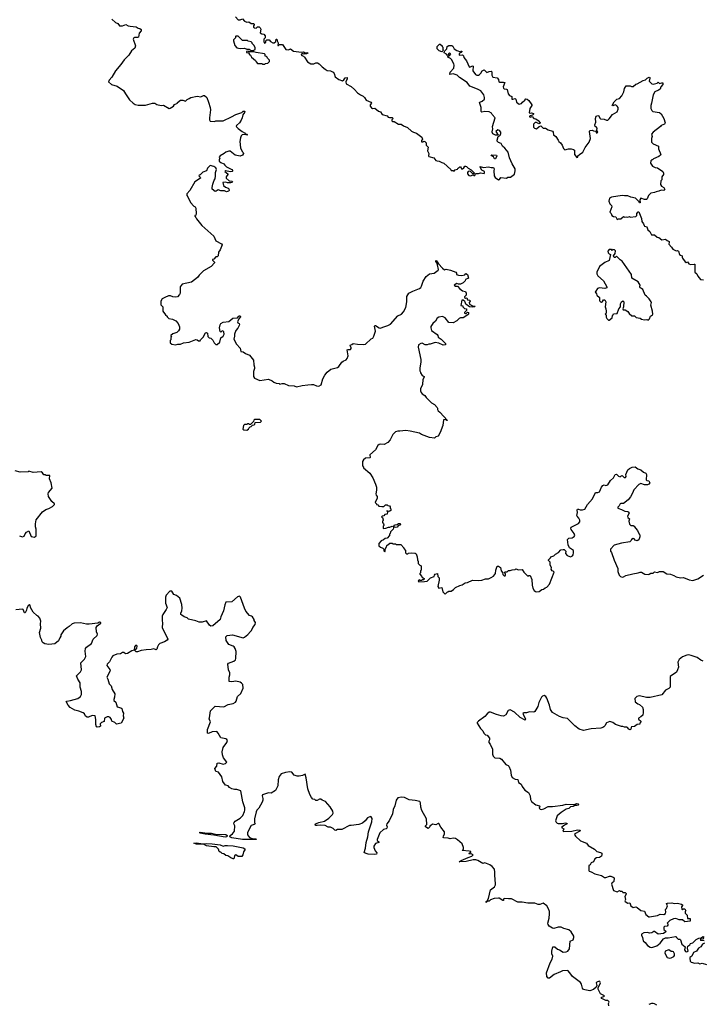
# Model space of a CAD drawing. Extents: x 2240384 to 2404287, y 351326 to 526670.
# Tile 282 of 309: x 2385278 to 2394782, y 424455 to 438148. Entities that reach past the tile are written whole.
import ezdxf

# ---------------------------------------------------------------- set-up
doc = ezdxf.new("R2010")
doc.units = 0

msp = doc.modelspace()

# ---------------------------------------------------------------- linework, layer by layer
at = {"layer": '0CON20XD'}
for points in [[(2388279, 438189), (2388315, 438148), (2388345, 438147), (2388375, 438158), (2388405, 438128), (2388435, 438113), (2388465, 438118), (2388495, 438097), (2388530, 438095), (2388540, 438085), (2388540, 438075), (2388530, 438065), (2388530, 438045), (2388543, 438033), (2388565, 438030), (2388585, 438048), (2388605, 438047), (2388623, 438033), (2388632, 438015), (2388620, 437965), (2388645, 437950), (2388670, 437945), (2388690, 437925), (2388690, 437895), (2388670, 437875), (2388670, 437845), (2388682, 437822), (2388698, 437832), (2388700, 437855), (2388715, 437870), (2388745, 437870), (2388763, 437843), (2388795, 437827), (2388815, 437827), (2388838, 437845), (2388844, 437876), (2388855, 437878), (2388857, 437855), (2388870, 437825), (2388865, 437790), (2388875, 437790), (2388888, 437802), (2388932, 437802), (2388978, 437735), (2389015, 437727), (2389045, 437741), (2389085, 437711), (2389195, 437696), (2389225, 437702), (2389247, 437687), (2389287, 437687), (2389265, 437674), (2389235, 437670), (2389205, 437678), (2389192, 437665), (2389202, 437652), (2389225, 437642), (2389239, 437629), (2389281, 437561), (2389325, 437532), (2389366, 437534), (2389395, 437548), (2389417, 437547), (2389440, 437535), (2389481, 437491), (2389525, 437458), (2389555, 437442), (2389597, 437437), (2389635, 437420), (2389652, 437402), (2389664, 437354), (2389715, 437318), (2389765, 437300), (2389785, 437313), (2389805, 437340), (2389829, 437345), (2389832, 437325), (2389814, 437286), (2389818, 437255), (2389885, 437218), (2389935, 437178), (2389975, 437132), (2390014, 437104), (2390052, 437085), (2390072, 437065), (2390095, 437028), (2390159, 436999), (2390168, 436985), (2390150, 436965), (2390150, 436945), (2390171, 436921), (2390185, 436913), (2390217, 436917), (2390265, 436878), (2390296, 436866), (2390318, 436828), (2390385, 436810), (2390403, 436793), (2390418, 436788), (2390457, 436787), (2390470, 436775), (2390450, 436755), (2390452, 436742), (2390463, 436733), (2390485, 436730), (2390544, 436694), (2390580, 436695), (2390615, 436670), (2390668, 436648), (2390725, 436598), (2390755, 436582), (2390795, 436572), (2390870, 436515), (2390880, 436485), (2390863, 436467), (2390865, 436450), (2390885, 436450), (2390895, 436460), (2390910, 436455), (2390927, 436437), (2390930, 436405), (2390958, 436375), (2390950, 436325), (2390968, 436288), (2390961, 436255), (2390964, 436244), (2391035, 436226), (2391065, 436192), (2391083, 436183), (2391112, 436182), (2391145, 436160), (2391175, 436152), (2391270, 436065), (2391275, 436050), (2391305, 436050), (2391318, 436042), (2391332, 436058), (2391365, 436070), (2391372, 436088), (2391385, 436090), (2391395, 436100), (2391405, 436100), (2391415, 436090), (2391422, 436072), (2391435, 436072), (2391455, 436090), (2391465, 436110), (2391475, 436110), (2391490, 436105), (2391512, 436082), (2391555, 436062), (2391600, 436015), (2391585, 436000), (2391547, 436037), (2391535, 436041), (2391515, 436037), (2391506, 436025), (2391504, 436005), (2391523, 435983), (2391545, 435976), (2391585, 435990), (2391595, 435982), (2391607, 435983), (2391615, 436010), (2391655, 436008), (2391685, 436018), (2391735, 436007), (2391742, 436018), (2391738, 436035), (2391702, 436055), (2391678, 436095), (2391682, 436108), (2391725, 436093), (2391795, 436102), (2391835, 436092), (2391865, 436092), (2391876, 436076), (2391870, 436045), (2391874, 435975), (2391889, 435955), (2391935, 435922), (2391948, 435925), (2391968, 435952), (2392045, 435942), (2392065, 435958), (2392102, 435958), (2392158, 436002), (2392168, 436045), (2392167, 436075), (2392124, 436144), (2392089, 436225), (2392069, 436305), (2392025, 436362), (2391991, 436391), (2391972, 436425), (2391935, 436440), (2391918, 436458), (2391916, 436475), (2391928, 436522), (2391957, 436543), (2391966, 436564), (2391967, 436583), (2391949, 436609), (2391925, 436618), (2391900, 436595), (2391928, 436542), (2391895, 436540), (2391855, 436563), (2391847, 436585), (2391850, 436615), (2391858, 436625), (2391853, 436665), (2391890, 436785), (2391845, 436830), (2391836, 436846), (2391805, 436866), (2391747, 436873), (2391704, 436864), (2391695, 436870), (2391693, 436925), (2391670, 436995), (2391675, 437002), (2391706, 437014), (2391740, 437045), (2391742, 437065), (2391733, 437105), (2391690, 437160), (2391644, 437184), (2391535, 437222), (2391499, 437275), (2391394, 437345), (2391358, 437378), (2391305, 437393), (2391260, 437385), (2391265, 437418), (2391314, 437475), (2391320, 437515), (2391316, 437535), (2391283, 437595), (2391268, 437608), (2391230, 437625), (2391232, 437638), (2391260, 437655), (2391270, 437675), (2391255, 437682), (2391240, 437675), (2391238, 437662), (2391225, 437650), (2391210, 437670), (2391180, 437685), (2391180, 437695), (2391190, 437715), (2391217, 437743), (2391220, 437775), (2391245, 437790), (2391285, 437790), (2391299, 437779), (2391320, 437745), (2391355, 437720), (2391405, 437700), (2391415, 437710), (2391425, 437710), (2391427, 437703), (2391418, 437692), (2391402, 437688), (2391390, 437675), (2391390, 437655), (2391435, 437660), (2391447, 437645), (2391452, 437622), (2391490, 437575), (2391525, 437492), (2391535, 437490), (2391575, 437508), (2391585, 437500), (2391580, 437435), (2391615, 437387), (2391635, 437376), (2391655, 437377), (2391672, 437385), (2391691, 437405), (2391707, 437435), (2391735, 437452), (2391774, 437414), (2391805, 437429), (2391835, 437432), (2391843, 437423), (2391840, 437375), (2391855, 437348), (2391915, 437340), (2391936, 437316), (2391941, 437285), (2391948, 437278), (2392005, 437281), (2392022, 437275), (2392002, 437215), (2392003, 437195), (2392015, 437186), (2392045, 437183), (2392056, 437176), (2392068, 437115), (2392088, 437095), (2392119, 437079), (2392122, 437045), (2392135, 437041), (2392165, 437053), (2392174, 437044), (2392185, 437002), (2392223, 436973), (2392255, 436984), (2392270, 437000), (2392302, 437028), (2392315, 437047), (2392335, 437044), (2392356, 437026), (2392399, 436965), (2392399, 436955), (2392369, 436915), (2392359, 436855), (2392375, 436846), (2392395, 436852), (2392420, 436845), (2392420, 436835), (2392408, 436822), (2392375, 436813), (2392367, 436805), (2392368, 436795), (2392375, 436791), (2392405, 436802), (2392428, 436775), (2392455, 436769), (2392488, 436745), (2392512, 436715), (2392510, 436705), (2392495, 436702), (2392465, 436720), (2392445, 436717), (2392422, 436695), (2392420, 436655), (2392435, 436640), (2392465, 436632), (2392500, 436665), (2392525, 436670), (2392555, 436638), (2392590, 436640), (2392625, 436616), (2392685, 436600), (2392696, 436586), (2392699, 436549), (2392732, 436522), (2392764, 436475), (2392772, 436452), (2392795, 436437), (2392819, 436405), (2392840, 436355), (2392855, 436340), (2392906, 436354), (2392944, 436354), (2392980, 436345), (2392990, 436335), (2392993, 436273), (2393025, 436230), (2393040, 436235), (2393040, 436255), (2393060, 436275), (2393106, 436304), (2393138, 436372), (2393196, 436445), (2393214, 436495), (2393198, 436595), (2393203, 436607), (2393235, 436612), (2393257, 436603)], [(2386558, 438155), (2386609, 438109), (2386643, 438093), (2386664, 438064), (2386705, 438063), (2386755, 438081), (2386785, 438064), (2386816, 438056), (2386899, 438049), (2386925, 438030), (2386950, 438025), (2386965, 438010), (2386967, 437993), (2386938, 437962), (2386928, 437905), (2386915, 437900), (2386875, 437902), (2386864, 437896), (2386854, 437876), (2386888, 437785), (2386877, 437753), (2386834, 437716), (2386793, 437655), (2386731, 437589), (2386684, 437526), (2386610, 437435), (2386561, 437349), (2386522, 437305), (2386513, 437283), (2386555, 437248), (2386635, 437223), (2386723, 437163), (2386748, 437115), (2386805, 437032), (2386856, 436986), (2386885, 436969), (2386925, 436961), (2387025, 436960), (2387125, 436987), (2387156, 436986), (2387185, 436970), (2387245, 436957), (2387275, 436958), (2387356, 436914), (2387372, 436918), (2387416, 436944), (2387432, 436968), (2387470, 436985), (2387470, 436995), (2387515, 437030), (2387545, 437030), (2387583, 437017), (2387605, 437040), (2387635, 437050), (2387655, 437066), (2387745, 437084), (2387795, 437076), (2387835, 437096), (2387848, 437095), (2387880, 437065), (2387902, 437002), (2387926, 436926), (2387930, 436895), (2387917, 436785), (2387918, 436755), (2387928, 436738), (2387985, 436732), (2388005, 436742), (2388105, 436741), (2388224, 436796), (2388281, 436829), (2388365, 436859), (2388385, 436878), (2388408, 436875), (2388405, 436858), (2388378, 436825), (2388372, 436785), (2388358, 436752), (2388332, 436715), (2388292, 436678), (2388288, 436665), (2388315, 436634), (2388371, 436591), (2388405, 436575), (2388415, 436558), (2388438, 436555), (2388447, 436545), (2388435, 436540), (2388415, 436550), (2388370, 436545), (2388358, 436535), (2388348, 436505), (2388340, 436455), (2388348, 436365), (2388369, 436315), (2388385, 436300), (2388391, 436285), (2388375, 436263), (2388345, 436249), (2388274, 436264), (2388205, 436318), (2388185, 436320), (2388143, 436307), (2388120, 436285), (2388064, 436256), (2388052, 436235), (2388060, 436215), (2388050, 436205), (2388052, 436182), (2388073, 436163), (2388115, 436142), (2388132, 436125), (2388155, 436104), (2388227, 436067), (2388241, 436045), (2388234, 436036), (2388204, 436034), (2388144, 436046), (2388132, 436035), (2388170, 436005), (2388170, 435995), (2388150, 435965), (2388150, 435945), (2388189, 435909), (2388225, 435904), (2388236, 435895), (2388234, 435885), (2388215, 435878), (2388169, 435879), (2388145, 435888), (2388100, 435885), (2388112, 435842), (2388139, 435819), (2388175, 435806), (2388186, 435796), (2388188, 435775), (2388179, 435765), (2388155, 435756), (2388125, 435768), (2388075, 435768), (2388035, 435782), (2388008, 435762), (2387995, 435760), (2387955, 435792), (2387953, 435813), (2387965, 435860), (2387982, 435918), (2387994, 435936), (2388000, 435975), (2387999, 436025), (2388016, 436065), (2388005, 436086), (2387978, 436108), (2387925, 436120), (2387890, 436085), (2387874, 436046), (2387825, 436028), (2387785, 435990), (2387772, 435988), (2387770, 435975), (2387788, 435958), (2387790, 435945), (2387713, 435895), (2387645, 435772), (2387603, 435727), (2387602, 435705), (2387617, 435685)], [(2388498, 437718), (2388525, 437722), (2388550, 437735), (2388550, 437755), (2388537, 437787), (2388510, 437815), (2388510, 437825), (2388498, 437838), (2388455, 437850), (2388445, 437860), (2388375, 437860), (2388315, 437920), (2388285, 437920), (2388280, 437915), (2388280, 437895), (2388252, 437868), (2388250, 437855), (2388268, 437788), (2388295, 437758), (2388345, 437746), (2388404, 437754), (2388435, 437740), (2388467, 437737), (2388498, 437718)], [(2391145, 437702), (2391110, 437715), (2391083, 437745), (2391083, 437777), (2391115, 437810), (2391125, 437810), (2391150, 437785), (2391150, 437775), (2391160, 437765), (2391160, 437735), (2391168, 437725), (2391145, 437702)], [(2388685, 437530), (2388695, 437540), (2388728, 437542), (2388750, 437565), (2388750, 437585), (2388722, 437612), (2388720, 437625), (2388708, 437638), (2388692, 437642), (2388690, 437665), (2388680, 437675), (2388565, 437691), (2388535, 437702), (2388465, 437700), (2388455, 437710), (2388430, 437705), (2388432, 437692), (2388458, 437688), (2388474, 437664), (2388488, 437655), (2388502, 437625), (2388555, 437580), (2388565, 437560), (2388585, 437540), (2388645, 437540), (2388655, 437530), (2388685, 437530)], [(2393257, 436603), (2393288, 436598), (2393293, 436573), (2393305, 436573), (2393318, 436585), (2393300, 436605), (2393305, 436640), (2393295, 436658), (2393280, 436665), (2393272, 436685), (2393286, 436725), (2393282, 436775), (2393295, 436808), (2393316, 436816), (2393329, 436809), (2393345, 436778), (2393355, 436771), (2393405, 436763), (2393435, 436750), (2393455, 436750), (2393475, 436768), (2393520, 436830), (2393583, 436865), (2393600, 436905), (2393599, 436925), (2393587, 436945), (2393575, 436957), (2393555, 436964), (2393525, 436952), (2393513, 436957), (2393542, 437008), (2393582, 437045), (2393615, 437053), (2393650, 437090), (2393679, 437145), (2393688, 437192), (2393712, 437228), (2393765, 437230), (2393785, 437218), (2393805, 437217), (2393845, 437252), (2393865, 437256), (2393945, 437302), (2393978, 437312), (2394002, 437335), (2394028, 437348), (2394038, 437345), (2394040, 437335), (2394030, 437295), (2394068, 437258), (2394085, 437253), (2394143, 437267), (2394155, 437280), (2394175, 437262), (2394205, 437272), (2394218, 437268), (2394219, 437245), (2394194, 437216), (2394185, 437180), (2394158, 437168), (2394110, 437145), (2394084, 437105), (2394064, 436985), (2394053, 436955), (2394052, 436915), (2394067, 436887), (2394083, 436873), (2394175, 436857), (2394195, 436838), (2394232, 436775), (2394250, 436715), (2394243, 436697), (2394198, 436675), (2394189, 436661), (2394084, 436586), (2394062, 436555), (2394072, 436525), (2394062, 436495), (2394063, 436445), (2394084, 436424), (2394158, 436388), (2394161, 436351), (2394190, 436275), (2394188, 436265), (2394165, 436246), (2394090, 436215), (2394075, 436200), (2394065, 436200), (2394053, 436187), (2394050, 436155), (2394075, 436112), (2394115, 436093), (2394145, 436090), (2394218, 436035), (2394228, 436015), (2394227, 435997), (2394208, 435962), (2394205, 435920), (2394193, 435907), (2394189, 435855), (2394201, 435835), (2394235, 435815), (2394246, 435785), (2394235, 435774), (2394195, 435779), (2394165, 435764), (2394125, 435756), (2394105, 435743), (2394055, 435737), (2394019, 435701), (2394002, 435655), (2393992, 435648), (2393965, 435647), (2393915, 435668), (2393902, 435645), (2393905, 435600), (2393895, 435600), (2393890, 435615), (2393838, 435668), (2393775, 435679), (2393735, 435700), (2393685, 435697), (2393655, 435702), (2393505, 435682), (2393480, 435665), (2393468, 435625), (2393482, 435585), (2393508, 435565), (2393512, 435545), (2393483, 435473), (2393500, 435455), (2393510, 435425), (2393533, 435413), (2393565, 435408), (2393585, 435370), (2393605, 435380), (2393635, 435380), (2393675, 435410), (2393693, 435403), (2393715, 435408), (2393735, 435402), (2393755, 435410), (2393765, 435400), (2393845, 435410), (2393856, 435425), (2393860, 435455), (2393875, 435478), (2393885, 435478), (2393923, 435383), (2393930, 435340), (2393951, 435311), (2393958, 435285), (2393965, 435278), (2393999, 435269), (2394012, 435225), (2394041, 435201), (2394060, 435155), (2394105, 435154), (2394140, 435125), (2394165, 435120), (2394205, 435087), (2394257, 435097), (2394278, 435078), (2394308, 435065), (2394308, 435055), (2394302, 435025), (2394342, 434985), (2394357, 434957), (2394405, 434932), (2394425, 434937), (2394439, 434929), (2394452, 434885), (2394465, 434872), (2394490, 434865), (2394488, 434845), (2394493, 434833), (2394531, 434781), (2394545, 434773), (2394565, 434780), (2394580, 434755), (2394604, 434744), (2394655, 434750), (2394666, 434746), (2394666, 434636), (2394692, 434615), (2394705, 434582), (2394742, 434535), (2394785, 434530)], [(2391895, 436212), (2391880, 436215), (2391865, 436240), (2391840, 436255), (2391832, 436268), (2391906, 436266), (2391912, 436255), (2391895, 436212)], [(2387617, 435685), (2387654, 435604), (2387700, 435555), (2387716, 435546), (2387726, 435526), (2387732, 435448), (2387728, 435432), (2387713, 435427), (2387712, 435415), (2387728, 435398), (2387735, 435380), (2387812, 435285), (2387978, 435138), (2388004, 435074), (2388085, 435031), (2388094, 435015), (2388064, 434946), (2388044, 434916), (2388036, 434865), (2388025, 434848), (2388005, 434852), (2387975, 434820), (2387960, 434815), (2387960, 434805), (2387987, 434777), (2387988, 434765), (2387941, 434715), (2387834, 434656), (2387774, 434595), (2387749, 434561), (2387665, 434497), (2387535, 434468), (2387508, 434435), (2387508, 434345), (2387498, 434325), (2387470, 434295), (2387445, 434288), (2387405, 434293), (2387375, 434308), (2387345, 434310), (2387294, 434286), (2387260, 434265), (2387240, 434235), (2387240, 434185), (2387270, 434155), (2387270, 434095), (2387304, 434044), (2387330, 434025), (2387330, 434015), (2387352, 433992), (2387402, 433982), (2387448, 433958), (2387480, 433925), (2387500, 433875), (2387500, 433845), (2387488, 433822), (2387462, 433798), (2387405, 433780), (2387380, 433755), (2387380, 433745), (2387390, 433735), (2387380, 433725), (2387380, 433695), (2387370, 433685), (2387370, 433655), (2387395, 433638), (2387445, 433628), (2387475, 433638), (2387515, 433638), (2387557, 433653), (2387635, 433662), (2387725, 433702), (2387745, 433698), (2387763, 433683), (2387785, 433682), (2387790, 433695), (2387828, 433732), (2387862, 433795), (2387875, 433800), (2387887, 433787), (2387892, 433742), (2387913, 433723), (2387935, 433720), (2387963, 433693), (2387983, 433653), (2388005, 433630), (2388025, 433630), (2388060, 433665), (2388072, 433725), (2388105, 433746), (2388119, 433775), (2388118, 433805), (2388108, 433818), (2388095, 433819), (2388075, 433802), (2388063, 433813), (2388057, 433865), (2388063, 433905), (2388075, 433922), (2388105, 433942), (2388185, 433952), (2388240, 433995), (2388306, 434004), (2388323, 434027), (2388335, 434032), (2388345, 434032), (2388350, 434015), (2388324, 433986), (2388304, 433944), (2388312, 433932), (2388328, 433925), (2388333, 433905), (2388311, 433859), (2388283, 433825), (2388266, 433775), (2388266, 433745), (2388254, 433705), (2388293, 433635), (2388341, 433581), (2388354, 433534), (2388385, 433528), (2388416, 433506), (2388475, 433482), (2388528, 433415), (2388533, 433347), (2388542, 433315), (2388542, 433295), (2388530, 433255), (2388528, 433185), (2388543, 433163), (2388615, 433132), (2388735, 433150), (2388787, 433127), (2388810, 433105), (2388845, 433092), (2388885, 433090), (2388895, 433080), (2388925, 433090), (2388955, 433088), (2389015, 433062), (2389095, 433058), (2389125, 433042), (2389205, 433063), (2389285, 433068), (2389335, 433077), (2389365, 433077), (2389405, 433056), (2389435, 433053), (2389468, 433072), (2389492, 433155), (2389521, 433205), (2389555, 433246), (2389603, 433287), (2389695, 433309), (2389714, 433326), (2389755, 433387), (2389775, 433401), (2389815, 433416), (2389833, 433437), (2389846, 433475), (2389833, 433555), (2389847, 433563), (2389875, 433563), (2389886, 433574), (2389888, 433585), (2389874, 433615), (2389875, 433628), (2389897, 433633), (2389913, 433647), (2389976, 433634), (2390055, 433632), (2390085, 433638), (2390165, 433708), (2390189, 433721), (2390202, 433745), (2390227, 433815), (2390211, 433885), (2390214, 433896), (2390225, 433896), (2390275, 433861), (2390293, 433857), (2390325, 433873), (2390395, 433893), (2390434, 433916), (2390535, 434028), (2390588, 434055), (2390613, 434085), (2390646, 434145), (2390661, 434225), (2390662, 434298), (2390687, 434343), (2390745, 434374), (2390835, 434409), (2390857, 434425), (2390865, 434440), (2390886, 434514), (2390928, 434575), (2390976, 434614), (2391040, 434625), (2391096, 434664), (2391100, 434675), (2391087, 434737), (2391078, 434768), (2391064, 434785), (2391065, 434798), (2391075, 434796), (2391102, 434752), (2391155, 434694), (2391185, 434670), (2391205, 434678), (2391267, 434667), (2391340, 434635), (2391350, 434625), (2391350, 434605), (2391380, 434595), (2391425, 434589), (2391465, 434602), (2391483, 434617), (2391504, 434605), (2391520, 434555), (2391474, 434536), (2391470, 434515), (2391445, 434487), (2391405, 434468), (2391378, 434468), (2391355, 434478), (2391320, 434455), (2391335, 434442), (2391365, 434440), (2391395, 434407), (2391435, 434377), (2391475, 434368), (2391487, 434345), (2391487, 434315), (2391460, 434295), (2391463, 434285), (2391475, 434277), (2391495, 434280), (2391505, 434250), (2391538, 434248), (2391543, 434235), (2391527, 434213), (2391534, 434194), (2391575, 434170), (2391610, 434165), (2391600, 434155), (2391575, 434150), (2391534, 434154), (2391482, 434192), (2391472, 434222), (2391465, 434228), (2391445, 434246), (2391424, 434246), (2391410, 434175), (2391438, 434168), (2391440, 434155), (2391462, 434132), (2391490, 434125), (2391490, 434105), (2391462, 434078), (2391460, 434065), (2391475, 434060), (2391487, 434063), (2391505, 434080), (2391517, 434077), (2391520, 434055), (2391510, 434045), (2391445, 434002), (2391407, 434003), (2391386, 433994), (2391355, 433962), (2391305, 433933), (2391246, 433936), (2391195, 434000), (2391155, 434019), (2391105, 434012), (2391084, 433996), (2391058, 433955), (2391020, 433925), (2390995, 433880), (2390993, 433865), (2391005, 433828), (2391082, 433772), (2391093, 433755), (2391098, 433735), (2391140, 433705), (2391200, 433645), (2391200, 433625), (2391165, 433624), (2391105, 433651), (2391055, 433658), (2390985, 433638), (2390965, 433638), (2390945, 433628), (2390915, 433628), (2390875, 433648), (2390857, 433647), (2390823, 433625), (2390817, 433595), (2390857, 433423), (2390857, 433387), (2390843, 433305), (2390842, 433265), (2390850, 433245), (2390850, 433235), (2390872, 433202), (2390900, 433185), (2390900, 433175), (2390882, 433145), (2390877, 433073), (2390850, 433015), (2390850, 432985), (2390858, 432965), (2390875, 432944), (2390910, 432920), (2390927, 432895), (2391002, 432822), (2391044, 432795), (2391083, 432755), (2391089, 432745), (2391086, 432725), (2391095, 432708), (2391120, 432690), (2391228, 432572), (2391215, 432573), (2391198, 432588), (2391170, 432585), (2391160, 432505), (2391122, 432405), (2391096, 432354), (2391064, 432346), (2391045, 432328), (2390975, 432340), (2390865, 432380), (2390835, 432397), (2390705, 432426), (2390645, 432434), (2390564, 432424), (2390535, 432426), (2390505, 432417), (2390465, 432380), (2390427, 432305), (2390395, 432268), (2390345, 432240), (2390295, 432243), (2390275, 432240), (2390258, 432225), (2390224, 432166), (2390148, 432095), (2390149, 432061), (2390144, 432056), (2390085, 432050), (2390058, 432025), (2390042, 432005), (2390042, 431945), (2390060, 431925), (2390060, 431915), (2390145, 431840), (2390186, 431776), (2390227, 431687), (2390238, 431645), (2390238, 431605), (2390228, 431555), (2390232, 431535), (2390246, 431516), (2390250, 431495), (2390222, 431435), (2390240, 431415), (2390240, 431405), (2390255, 431400), (2390273, 431383), (2390315, 431378), (2390342, 431378), (2390365, 431400), (2390385, 431400), (2390395, 431390), (2390418, 431388), (2390430, 431375), (2390430, 431355), (2390440, 431345), (2390436, 431324), (2390415, 431310), (2390382, 431318), (2390390, 431305), (2390387, 431273), (2390355, 431267), (2390342, 431248), (2390320, 431245), (2390310, 431235), (2390320, 431225), (2390330, 431195), (2390330, 431185), (2390320, 431175), (2390320, 431155), (2390337, 431137), (2390340, 431125), (2390340, 431115), (2390330, 431105), (2390330, 431075), (2390335, 431070), (2390370, 431075), (2390405, 431090), (2390425, 431089), (2390455, 431104), (2390469, 431099), (2390477, 431083), (2390470, 431065), (2390432, 431028), (2390430, 431005), (2390420, 430995), (2390420, 430975), (2390385, 430940), (2390358, 430932), (2390337, 430913), (2390305, 430900), (2390270, 430865), (2390272, 430832), (2390292, 430812), (2390328, 430798), (2390340, 430785), (2390342, 430762), (2390355, 430750), (2390360, 430755), (2390360, 430785), (2390380, 430815), (2390382, 430838), (2390418, 430862)], [(2394015, 433970), (2394035, 433990), (2394050, 434025), (2394076, 434044), (2394082, 434055), (2394078, 434095), (2394053, 434177), (2394060, 434215), (2394057, 434225), (2394028, 434268), (2393993, 434303), (2393972, 434315), (2393942, 434395), (2393925, 434412), (2393905, 434420), (2393898, 434435), (2393906, 434456), (2393875, 434502), (2393790, 434555), (2393783, 434605), (2393655, 434788), (2393627, 434807), (2393575, 434860), (2393555, 434840), (2393545, 434840), (2393532, 434865), (2393558, 434895), (2393560, 434935), (2393548, 434948), (2393525, 434950), (2393515, 434940), (2393505, 434950), (2393475, 434950), (2393455, 434930), (2393460, 434905), (2393472, 434892), (2393490, 434885), (2393472, 434798), (2393415, 434772), (2393340, 434715), (2393300, 434635), (2393302, 434615), (2393318, 434585), (2393396, 434516), (2393440, 434435), (2393442, 434418), (2393415, 434410), (2393341, 434419), (2393312, 434408), (2393290, 434375), (2393280, 434365), (2393297, 434337), (2393300, 434315), (2393340, 434285), (2393337, 434245), (2393343, 434235), (2393355, 434223), (2393365, 434222), (2393380, 434230), (2393395, 434250), (2393415, 434250), (2393428, 434225), (2393416, 434155), (2393429, 434125), (2393432, 434095), (2393430, 434065), (2393420, 434055), (2393430, 434045), (2393432, 434012), (2393442, 433992), (2393465, 433970), (2393475, 433970), (2393515, 434000), (2393520, 434035), (2393530, 434045), (2393532, 434058), (2393585, 434064), (2393606, 434125), (2393631, 434155), (2393631, 434195), (2393643, 434225), (2393665, 434238), (2393676, 434225), (2393671, 434155), (2393662, 434125), (2393670, 434115), (2393695, 434112), (2393735, 434088), (2393751, 434061), (2393788, 434028), (2393825, 434028), (2393850, 434005), (2393906, 433996), (2393925, 433982), (2393965, 433972), (2393995, 433978), (2394015, 433970)], [(2388435, 432440), (2388460, 432455), (2388462, 432468), (2388482, 432488), (2388498, 432492), (2388515, 432510), (2388537, 432513), (2388548, 432522), (2388552, 432548), (2388625, 432550), (2388640, 432565), (2388615, 432590), (2388545, 432590), (2388532, 432578), (2388528, 432562), (2388485, 432520), (2388475, 432520), (2388465, 432530), (2388445, 432530), (2388435, 432520), (2388405, 432520), (2388390, 432505), (2388380, 432455), (2388393, 432443), (2388435, 432440)], [(2385275, 430972), (2385315, 430958), (2385340, 430965), (2385355, 431000), (2385371, 431019), (2385405, 431040), (2385435, 430962), (2385485, 430952), (2385505, 430970), (2385507, 431065), (2385498, 431095), (2385497, 431135), (2385508, 431195), (2385594, 431306), (2385643, 431337), (2385685, 431350), (2385735, 431380), (2385760, 431405), (2385760, 431415), (2385725, 431450), (2385678, 431515), (2385673, 431555), (2385678, 431575), (2385728, 431635), (2385717, 431705), (2385692, 431765), (2385697, 431807), (2385648, 431808), (2385635, 431818), (2385615, 431818), (2385595, 431848), (2385575, 431862), (2385465, 431852), (2385405, 431868), (2385395, 431862), (2385285, 431857), (2385215, 431873)], [(2390418, 430862), (2390425, 430870), (2390455, 430870), (2390465, 430860), (2390505, 430860), (2390515, 430850), (2390575, 430850), (2390620, 430805), (2390620, 430795), (2390640, 430765), (2390640, 430735), (2390655, 430720), (2390675, 430720), (2390685, 430730), (2390725, 430732), (2390775, 430730), (2390788, 430718), (2390806, 430676), (2390808, 430638), (2390820, 430615), (2390820, 430585), (2390842, 430562), (2390860, 430555), (2390860, 430495), (2390850, 430485), (2390850, 430455), (2390840, 430445), (2390840, 430435), (2390870, 430405), (2390872, 430392), (2390888, 430388), (2390900, 430375), (2390895, 430360), (2390875, 430360), (2390865, 430350), (2390845, 430350), (2390832, 430358), (2390820, 430345), (2390825, 430330), (2390905, 430333), (2390945, 430342), (2390988, 430385), (2391040, 430405), (2391043, 430425), (2391053, 430437), (2391088, 430448), (2391090, 430405), (2391110, 430385), (2391112, 430355), (2391092, 430265), (2391105, 430242), (2391145, 430250), (2391163, 430193), (2391195, 430160), (2391225, 430190), (2391235, 430190), (2391245, 430200), (2391277, 430203), (2391310, 430225), (2391335, 430252), (2391395, 430280), (2391432, 430288), (2391473, 430317), (2391505, 430322), (2391575, 430352), (2391655, 430348), (2391705, 430353), (2391755, 430372), (2391795, 430372), (2391835, 430390), (2391865, 430410), (2391892, 430448), (2391897, 430493), (2391915, 430550), (2391935, 430548), (2391962, 430532), (2391971, 430485), (2391989, 430459), (2391993, 430433), (2392015, 430413), (2392026, 430414), (2392032, 430425), (2392032, 430442), (2392020, 430455), (2392025, 430470), (2392055, 430470), (2392072, 430488), (2392098, 430488), (2392125, 430498), (2392165, 430500), (2392175, 430510), (2392215, 430498), (2392262, 430502), (2392287, 430467), (2392345, 430410), (2392355, 430420), (2392375, 430420), (2392400, 430365), (2392402, 430285), (2392413, 430243), (2392431, 430211), (2392450, 430195), (2392465, 430190), (2392500, 430195), (2392538, 430222), (2392561, 430229), (2392582, 430248), (2392605, 430258), (2392645, 430300), (2392708, 430465), (2392695, 430480), (2392680, 430485), (2392668, 430505), (2392670, 430525), (2392652, 430565), (2392652, 430602), (2392630, 430625), (2392632, 430638), (2392658, 430662), (2392661, 430679), (2392705, 430692), (2392726, 430714), (2392770, 430740), (2392803, 430777), (2392835, 430780), (2392848, 430778), (2392870, 430755), (2392868, 430725), (2392889, 430699), (2392935, 430680), (2392965, 430693), (2392973, 430705), (2392980, 430735), (2392977, 430765), (2392923, 430803), (2392903, 430843), (2392893, 430917), (2392914, 430936), (2392958, 430942), (2392989, 430961), (2392998, 430975), (2392988, 431005), (2392946, 431056), (2392940, 431075), (2392947, 431093), (2393046, 431144), (2393068, 431165), (2393067, 431187), (2393052, 431215), (2393028, 431245), (2393022, 431255), (2393033, 431295), (2393028, 431325), (2393031, 431339), (2393045, 431342), (2393072, 431332), (2393105, 431331), (2393135, 431339), (2393172, 431405), (2393241, 431485), (2393282, 431575), (2393315, 431574), (2393339, 431581), (2393368, 431645), (2393385, 431668), (2393405, 431678), (2393425, 431670), (2393455, 431680), (2393491, 431739), (2393535, 431778), (2393555, 431822), (2393575, 431828), (2393605, 431798), (2393625, 431790), (2393635, 431802), (2393655, 431808), (2393681, 431781), (2393700, 431780), (2393710, 431795), (2393706, 431825), (2393735, 431888), (2393755, 431908), (2393795, 431927), (2393835, 431928), (2393874, 431904), (2393915, 431890), (2393950, 431855), (2393983, 431843), (2393992, 431825), (2393988, 431748), (2393998, 431738), (2394023, 431733), (2394040, 431705), (2394025, 431688), (2394005, 431680), (2393965, 431679), (2393915, 431697), (2393884, 431686), (2393815, 431610), (2393796, 431565), (2393769, 431511), (2393737, 431473), (2393675, 431420), (2393635, 431420), (2393628, 431415), (2393614, 431386), (2393595, 431370), (2393593, 431355), (2393647, 431337), (2393692, 431312), (2393735, 431308), (2393745, 431300), (2393752, 431285), (2393728, 431245), (2393733, 431223), (2393758, 431205), (2393747, 431173), (2393754, 431134), (2393775, 431113), (2393805, 431112), (2393820, 431105), (2393838, 431075), (2393868, 431045), (2393890, 430995), (2393900, 430985), (2393900, 430955), (2393887, 430913), (2393865, 430902), (2393835, 430910), (2393819, 430929), (2393805, 430932), (2393785, 430920), (2393780, 430905), (2393762, 430888), (2393645, 430869), (2393545, 430841), (2393494, 430784), (2393493, 430755), (2393507, 430737), (2393542, 430632), (2393593, 430517), (2393593, 430475), (2393614, 430424), (2393633, 430403), (2393655, 430397), (2393675, 430399), (2393705, 430419), (2393804, 430444), (2393876, 430454), (2393906, 430466), (2393925, 430463), (2393970, 430435), (2394015, 430433), (2394030, 430435), (2394055, 430450), (2394085, 430450), (2394105, 430470), (2394145, 430460), (2394175, 430472), (2394225, 430472), (2394275, 430442), (2394325, 430438), (2394375, 430420), (2394405, 430401), (2394465, 430388), (2394505, 430390), (2394585, 430360), (2394635, 430350), (2394706, 430374), (2394786, 430424)], [(2390505, 431086), (2390482, 431092), (2390485, 431117), (2390496, 431124), (2390525, 431126), (2390545, 431144), (2390570, 431140), (2390573, 431125), (2390542, 431108), (2390525, 431090), (2390505, 431086)], [(2388887, 427625), (2388873, 427577), (2388868, 427495), (2388835, 427430), (2388775, 427393), (2388735, 427397), (2388655, 427370), (2388648, 427355), (2388659, 427319), (2388660, 427295), (2388650, 427265), (2388603, 427185), (2388574, 427156), (2388565, 427132), (2388544, 427034), (2388543, 426985), (2388550, 426965), (2388540, 426955), (2388498, 426942), (2388444, 426846), (2388445, 426810), (2388475, 426776), (2388510, 426760), (2388562, 426755), (2388568, 426745), (2388375, 426749), (2388225, 426769), (2388198, 426785), (2388202, 426805), (2388238, 426825), (2388263, 426865), (2388268, 426935), (2388257, 426965), (2388259, 426985), (2388275, 427002), (2388344, 427046), (2388378, 427082), (2388404, 427135), (2388407, 427155), (2388406, 427186), (2388380, 427270), (2388353, 427423), (2388295, 427442), (2388265, 427443), (2388225, 427454), (2388195, 427472), (2388174, 427494), (2388138, 427505), (2388103, 427555), (2388088, 427618), (2388040, 427685), (2388005, 427692), (2387990, 427735), (2388017, 427765), (2388025, 427808), (2388045, 427812), (2388105, 427793), (2388137, 427803), (2388157, 427823), (2388112, 427885), (2388098, 427925), (2388094, 427965), (2388109, 428025), (2388158, 428095), (2388166, 428126), (2388159, 428139), (2388146, 428146), (2388075, 428162), (2388038, 428228), (2388017, 428247), (2387954, 428246), (2387905, 428220), (2387890, 428225), (2387888, 428275), (2387930, 428385), (2387914, 428424), (2387917, 428437), (2387932, 428535), (2387995, 428600), (2388115, 428593), (2388175, 428623), (2388245, 428638), (2388280, 428655), (2388289, 428671), (2388304, 428735), (2388352, 428778), (2388383, 428853), (2388378, 428905), (2388363, 428923), (2388344, 428934), (2388285, 428947), (2388225, 428938), (2388192, 428945), (2388188, 429005), (2388198, 429035), (2388198, 429065), (2388183, 429105), (2388172, 429185), (2388182, 429198), (2388255, 429227), (2388277, 429245), (2388284, 429266), (2388288, 429362), (2388274, 429404), (2388261, 429425), (2388245, 429436), (2388187, 429457), (2388150, 429515), (2388143, 429567), (2388164, 429586), (2388235, 429592), (2388385, 429552), (2388405, 429561), (2388451, 429599), (2388488, 429638), (2388502, 429655), (2388517, 429695), (2388552, 429735), (2388558, 429765), (2388540, 429795), (2388540, 429805), (2388513, 429843), (2388500, 429855), (2388474, 429864), (2388424, 429924), (2388402, 429965), (2388348, 430115), (2388335, 430130), (2388305, 430122), (2388225, 430053), (2388145, 430047), (2388129, 430011), (2388112, 429928), (2388074, 429846), (2388065, 429805), (2387965, 429718), (2387935, 429713), (2387915, 429728), (2387875, 429788), (2387815, 429769), (2387775, 429769), (2387725, 429789), (2387625, 429812), (2387605, 429830), (2387565, 429842), (2387530, 429865), (2387518, 429878), (2387518, 429895), (2387534, 429926), (2387537, 429965), (2387532, 430015), (2387506, 430105), (2387459, 430139), (2387420, 430155), (2387391, 430201), (2387365, 430201), (2387316, 430145), (2387304, 430115), (2387306, 430035), (2387329, 429975), (2387316, 429944), (2387267, 429875), (2387260, 429855), (2387257, 429795), (2387263, 429755), (2387258, 429695), (2387338, 429535), (2387329, 429521), (2387290, 429495), (2387225, 429472), (2387208, 429455), (2387192, 429425), (2387186, 429394), (2387175, 429387), (2387145, 429398), (2387105, 429388), (2387037, 429387), (2386965, 429377), (2386915, 429357), (2386897, 429357), (2386880, 429375), (2386880, 429385), (2386905, 429410), (2386912, 429435), (2386906, 429446), (2386890, 429445), (2386872, 429425), (2386868, 429382), (2386835, 429372), (2386775, 429333), (2386748, 429328), (2386727, 429347), (2386705, 429347), (2386679, 429331), (2386627, 429323), (2386575, 429300), (2386559, 429281), (2386525, 429217), (2386496, 429185), (2386487, 429165), (2386530, 429110), (2386534, 429095), (2386488, 429005), (2386503, 428975), (2386521, 428911), (2386550, 428885), (2386564, 428835), (2386601, 428775), (2386597, 428725), (2386586, 428696), (2386588, 428678), (2386616, 428656), (2386632, 428592), (2386685, 428579), (2386699, 428569), (2386709, 428525), (2386723, 428505), (2386716, 428465), (2386724, 428435), (2386687, 428363), (2386622, 428352), (2386601, 428375), (2386558, 428395), (2386556, 428415), (2386535, 428442), (2386515, 428452), (2386495, 428453), (2386456, 428434), (2386451, 428389), (2386415, 428373), (2386398, 428355), (2386399, 428321), (2386388, 428312), (2386355, 428310), (2386346, 428316), (2386338, 428345), (2386337, 428415), (2386326, 428466), (2386285, 428472), (2386235, 428448), (2386218, 428448), (2386194, 428464), (2386177, 428495), (2386161, 428511), (2386098, 428532), (2386046, 428546), (2385980, 428585), (2385950, 428615), (2385922, 428665), (2385935, 428672), (2385985, 428678), (2386085, 428710), (2386123, 428737), (2386138, 428765), (2386136, 428806), (2386118, 428865), (2386118, 428925), (2386088, 428975), (2386068, 429022), (2386123, 429077), (2386138, 429105), (2386128, 429205), (2386178, 429255), (2386196, 429294), (2386187, 429365), (2386192, 429405), (2386205, 429422), (2386276, 429474), (2386297, 429535), (2386356, 429585), (2386359, 429605), (2386347, 429635), (2386343, 429697), (2386355, 429720), (2386408, 429755), (2386407, 429767), (2386385, 429770), (2386362, 429758), (2386245, 429740), (2386205, 429741), (2386125, 429759), (2386035, 429757), (2386005, 429747), (2385965, 429708), (2385937, 429693), (2385885, 429650), (2385848, 429592), (2385848, 429575), (2385837, 429553), (2385819, 429511), (2385765, 429468), (2385685, 429458), (2385628, 429468), (2385605, 429480), (2385590, 429495), (2385587, 429517), (2385568, 429555), (2385552, 429625), (2385572, 429685), (2385567, 429745), (2385570, 429785), (2385557, 429825), (2385535, 429852), (2385515, 429862), (2385465, 429908), (2385428, 429975), (2385422, 430005), (2385415, 430010), (2385395, 429998), (2385377, 429965), (2385371, 429935), (2385355, 429898), (2385345, 429898), (2385326, 429946), (2385315, 429952), (2385225, 429942)], [(2394782, 429225), (2394749, 429239), (2394695, 429278), (2394615, 429307), (2394575, 429314), (2394555, 429313), (2394491, 429289), (2394445, 429250), (2394429, 429215), (2394436, 429144), (2394426, 429105), (2394408, 429075), (2394322, 429015), (2394322, 428865), (2394305, 428848), (2394255, 428822), (2394205, 428758), (2394045, 428721), (2393994, 428724), (2393895, 428746), (2393858, 428735), (2393832, 428708), (2393834, 428664), (2393874, 428634), (2393896, 428626), (2393935, 428588), (2393946, 428555), (2393947, 428515), (2393940, 428475), (2393915, 428452), (2393880, 428435), (2393882, 428422), (2393912, 428395), (2393912, 428378), (2393900, 428365), (2393898, 428352), (2393865, 428348), (2393825, 428317), (2393785, 428312), (2393778, 428305), (2393775, 428280), (2393765, 428270), (2393750, 428275), (2393740, 428285), (2393740, 428295), (2393715, 428310), (2393685, 428310), (2393665, 428320), (2393645, 428318), (2393560, 428345), (2393525, 428372), (2393485, 428388), (2393435, 428368), (2393415, 428330), (2393400, 428315), (2393385, 428303), (2393356, 428294), (2393225, 428287), (2393115, 428262), (2393058, 428282), (2392995, 428328), (2392895, 428430), (2392835, 428440), (2392785, 428457), (2392685, 428512), (2392660, 428555), (2392646, 428615), (2392605, 428712), (2392594, 428734), (2392568, 428748), (2392545, 428742), (2392534, 428726), (2392496, 428654), (2392481, 428595), (2392438, 428525), (2392425, 428520), (2392367, 428523), (2392325, 428507), (2392285, 428511), (2392274, 428506), (2392281, 428475), (2392308, 428425), (2392305, 428407), (2392235, 428444), (2392159, 428519), (2392095, 428551), (2392070, 428540), (2392037, 428483), (2392005, 428462), (2391970, 428465), (2391905, 428484), (2391825, 428519), (2391805, 428516), (2391776, 428494), (2391745, 428460), (2391657, 428393), (2391640, 428375), (2391640, 428365), (2391685, 428290), (2391715, 428260), (2391730, 428225), (2391753, 428203), (2391776, 428196), (2391810, 428155), (2391812, 428135), (2391802, 428115), (2391802, 428095), (2391821, 428071), (2391852, 428005), (2391853, 427935), (2391860, 427905), (2391883, 427883), (2391955, 427878), (2391976, 427866), (2392035, 427790), (2392067, 427777), (2392080, 427765), (2392102, 427712), (2392111, 427641), (2392125, 427610), (2392168, 427588), (2392205, 427580), (2392212, 427542), (2392252, 427515), (2392263, 427485), (2392299, 427435), (2392353, 427403), (2392374, 427355), (2392382, 427302), (2392396, 427276), (2392455, 427231), (2392504, 427214), (2392509, 427205), (2392502, 427185), (2392515, 427168), (2392534, 427164), (2392565, 427173), (2392625, 427206), (2392685, 427204), (2392830, 427225), (2392877, 427237), (2392985, 427236), (2393025, 427247), (2393043, 427243), (2393050, 427235), (2393042, 427225), (2393025, 427218), (2392995, 427218), (2392971, 427205), (2392935, 427201), (2392915, 427180), (2392875, 427168), (2392807, 427125), (2392752, 427075), (2392728, 427005), (2392735, 426990), (2392750, 426975), (2392765, 426970), (2392825, 426968), (2392863, 426977), (2392886, 426975), (2392891, 426965), (2392852, 426948), (2392812, 426915), (2392842, 426895), (2392830, 426865), (2392845, 426859), (2392955, 426865), (2393035, 426881), (2393069, 426879), (2393072, 426875), (2393065, 426865), (2392998, 426825), (2392990, 426815), (2393004, 426794), (2393075, 426730), (2393157, 426697), (2393180, 426665), (2393270, 426615), (2393302, 426582), (2393355, 426568), (2393370, 426555), (2393372, 426535), (2393366, 426514), (2393340, 426495), (2393298, 426492), (2393275, 426478), (2393255, 426438), (2393222, 426425), (2393208, 426395), (2393192, 426385), (2393192, 426315), (2393197, 426307), (2393225, 426298), (2393275, 426268), (2393368, 426248), (2393407, 426217), (2393425, 426217), (2393476, 426236), (2393496, 426236), (2393530, 426225), (2393542, 426212), (2393538, 426165), (2393530, 426155), (2393515, 426150), (2393508, 426125), (2393535, 426040), (2393585, 426020), (2393615, 426038), (2393625, 426030), (2393655, 426030), (2393665, 426010), (2393698, 426008), (2393710, 425995), (2393710, 425985), (2393692, 425955), (2393702, 425915), (2393693, 425895), (2393698, 425885), (2393735, 425862), (2393760, 425865), (2393773, 425825), (2393805, 425803), (2393845, 425812), (2393865, 425802), (2393912, 425762), (2393965, 425750), (2393983, 425703), (2394024, 425674), (2394035, 425670), (2394145, 425689), (2394185, 425710), (2394235, 425706), (2394255, 425717), (2394263, 425735), (2394258, 425772), (2394272, 425788), (2394284, 425825), (2394270, 425855), (2394285, 425863), (2394345, 425866), (2394376, 425856), (2394425, 425860), (2394477, 425847), (2394500, 425835), (2394478, 425812), (2394485, 425780), (2394495, 425770), (2394508, 425782), (2394525, 425782), (2394532, 425775), (2394540, 425755), (2394530, 425745), (2394530, 425725), (2394557, 425697), (2394565, 425650), (2394598, 425648), (2394598, 425612), (2394527, 425603), (2394495, 425628), (2394445, 425632), (2394400, 425650), (2394366, 425644), (2394315, 425620), (2394287, 425595), (2394280, 425585), (2394287, 425575), (2394288, 425555), (2394279, 425541), (2394245, 425538), (2394235, 425530), (2394232, 425495), (2394258, 425478), (2394260, 425465), (2394228, 425442), (2394155, 425430), (2394106, 425466), (2394095, 425467), (2394065, 425450), (2394035, 425443), (2394005, 425452), (2393955, 425450), (2393925, 425430), (2393922, 425415), (2393936, 425386), (2393945, 425340), (2393976, 425316), (2394008, 425275), (2394042, 425252), (2394065, 425244), (2394135, 425269), (2394183, 425305), (2394230, 425365), (2394258, 425382), (2394295, 425380), (2394395, 425400), (2394405, 425400), (2394410, 425385), (2394435, 425360), (2394455, 425360), (2394465, 425350), (2394485, 425290), (2394532, 425255), (2394520, 425215), (2394535, 425190), (2394555, 425186), (2394572, 425195), (2394563, 425237), (2394568, 425262), (2394596, 425284), (2394605, 425302), (2394635, 425312), (2394684, 425356), (2394720, 425375), (2394755, 425382), (2394775, 425398), (2394790, 425395)], [(2393468, 424435), (2393466, 424465), (2393472, 424485), (2393468, 424495), (2393455, 424507), (2393425, 424510), (2393388, 424525), (2393368, 424535), (2393362, 424545), (2393370, 424555), (2393400, 424565), (2393408, 424575), (2393353, 424603), (2393319, 424665), (2393319, 424685), (2393352, 424755), (2393343, 424773), (2393335, 424776), (2393301, 424765), (2393294, 424755), (2393300, 424715), (2393294, 424695), (2393258, 424662), (2393205, 424644), (2393135, 424657), (2393115, 424663), (2393102, 424682), (2393089, 424735), (2393075, 424760), (2392964, 424844), (2392928, 424895), (2392898, 424925), (2392825, 424921), (2392795, 424906), (2392709, 424871), (2392645, 424821), (2392625, 424820), (2392605, 424842), (2392601, 424895), (2392655, 425034), (2392683, 425085), (2392692, 425125), (2392678, 425155), (2392678, 425195), (2392692, 425255), (2392720, 425255), (2392753, 425223), (2392784, 425214), (2392835, 425182), (2392875, 425183), (2392900, 425195), (2392922, 425225), (2392932, 425335), (2392975, 425352), (2392984, 425385), (2392982, 425405), (2392946, 425465), (2392915, 425490), (2392845, 425510), (2392805, 425529), (2392765, 425526), (2392705, 425510), (2392685, 425513), (2392640, 425540), (2392626, 425565), (2392622, 425585), (2392639, 425655), (2392644, 425715), (2392643, 425745), (2392630, 425785), (2392605, 425826), (2392555, 425862), (2392510, 425845), (2392485, 425844), (2392441, 425861), (2392345, 425860), (2392265, 425877), (2392205, 425878), (2392115, 425922), (2392075, 425920), (2392015, 425928), (2392003, 425917), (2392005, 425900), (2391995, 425900), (2391945, 425932), (2391935, 425933), (2391875, 425927), (2391823, 425907), (2391805, 425891), (2391782, 425888), (2391762, 425872), (2391764, 425885), (2391778, 425892), (2391797, 425925), (2391822, 426045), (2391879, 426091), (2391892, 426115), (2391890, 426205), (2391883, 426235), (2391886, 426294), (2391880, 426335), (2391845, 426374), (2391814, 426395), (2391745, 426421), (2391715, 426414), (2391646, 426456), (2391618, 426465), (2391585, 426465), (2391487, 426443), (2391390, 426435), (2391418, 426455), (2391515, 426495), (2391563, 426515), (2391582, 426535), (2391555, 426548), (2391532, 426545), (2391528, 426555), (2391549, 426571), (2391549, 426579), (2391527, 426587), (2391432, 426592), (2391447, 426615), (2391449, 426635), (2391429, 426685), (2391365, 426743), (2391335, 426762), (2391305, 426768), (2391265, 426758), (2391235, 426768), (2391175, 426770), (2391167, 426775), (2391169, 426795), (2391184, 426825), (2391184, 426854), (2391131, 426921), (2391105, 426968), (2391095, 426970), (2391065, 426952), (2391015, 426960), (2390995, 426940), (2390982, 426938), (2390980, 426925), (2390955, 426902), (2390922, 426925), (2390920, 426935), (2390938, 426955), (2390934, 427035), (2390870, 427150), (2390857, 427195), (2390850, 427255), (2390841, 427275), (2390775, 427291), (2390695, 427301), (2390630, 427330), (2390585, 427338), (2390535, 427326), (2390514, 427296), (2390493, 427215), (2390470, 427165), (2390463, 427105), (2390414, 427006), (2390382, 426965), (2390380, 426945), (2390389, 426925), (2390384, 426906), (2390374, 426896), (2390336, 426884), (2390285, 426838), (2390246, 426745), (2390247, 426735), (2390271, 426715), (2390271, 426705), (2390225, 426692), (2390202, 426655), (2390202, 426635), (2390220, 426590), (2390242, 426562), (2390240, 426545), (2390205, 426540), (2390125, 426545), (2390080, 426555), (2390067, 426565), (2390086, 426625), (2390094, 426705), (2390118, 426785), (2390128, 426852), (2390174, 426995), (2390178, 427038), (2390165, 427062), (2390155, 427067), (2390115, 427050), (2390083, 427005), (2390044, 426976), (2389993, 426957), (2389886, 426944), (2389865, 426940), (2389755, 426888), (2389695, 426887), (2389675, 426874), (2389659, 426879), (2389635, 426900), (2389597, 426917), (2389565, 426920), (2389525, 426942), (2389465, 426948), (2389415, 426940), (2389395, 426942), (2389388, 426955), (2389392, 426965), (2389435, 426985), (2389516, 427004), (2389575, 427044), (2389625, 427093), (2389634, 427115), (2389630, 427140), (2389595, 427200), (2389530, 427275), (2389482, 427292), (2389465, 427310), (2389445, 427310), (2389415, 427290), (2389395, 427290), (2389382, 427302), (2389355, 427310), (2389335, 427330), (2389310, 427375), (2389285, 427450), (2389263, 427605), (2389248, 427658), (2389212, 427638), (2389163, 427627), (2389135, 427628), (2389095, 427643), (2389060, 427685), (2389035, 427690), (2388975, 427680), (2388915, 427660), (2388887, 427625)], [(2388135, 426780), (2387978, 426808), (2387855, 426821), (2387788, 426835), (2387776, 426845), (2387785, 426848), (2387885, 426835), (2387945, 426835), (2388002, 426822), (2388145, 426818), (2388162, 426805), (2388163, 426795), (2388155, 426783), (2388135, 426780)], [(2388245, 426478), (2388213, 426493), (2388172, 426522), (2388143, 426523), (2388115, 426550), (2388093, 426553), (2388075, 426570), (2388065, 426570), (2388052, 426582), (2388040, 426615), (2388010, 426645), (2387975, 426643), (2387875, 426659), (2387835, 426684), (2387735, 426680), (2387698, 426695), (2387735, 426703), (2387826, 426686), (2387875, 426690), (2387955, 426685), (2388065, 426673), (2388105, 426656), (2388135, 426666), (2388165, 426665), (2388245, 426658), (2388385, 426631), (2388408, 426618), (2388410, 426605), (2388390, 426575), (2388380, 426535), (2388365, 426510), (2388315, 426512), (2388285, 426532), (2388265, 426520), (2388255, 426480), (2388245, 426478)], [(2394798, 425305), (2394770, 425290), (2394747, 425253), (2394714, 425236), (2394688, 425192), (2394645, 425175), (2394623, 425127), (2394597, 425105), (2394594, 425095), (2394602, 425055), (2394615, 425041), (2394665, 425029), (2394705, 425031), (2394735, 425018), (2394765, 425027), (2394825, 425009)], [(2394788, 425385), (2394770, 425360), (2394740, 425355), (2394742, 425345), (2394793, 425343)], [(2394315, 425098), (2394335, 425102), (2394375, 425122), (2394382, 425135), (2394382, 425155), (2394368, 425185), (2394355, 425190), (2394335, 425188), (2394305, 425212), (2394254, 425196), (2394248, 425165), (2394282, 425105), (2394315, 425098)], [(2394135, 424443), (2394105, 424463), (2394087, 424467), (2394064, 424466), (2394025, 424453)]]:
    msp.add_lwpolyline(points, dxfattribs=at)

doc.saveas('drawing.dxf')
